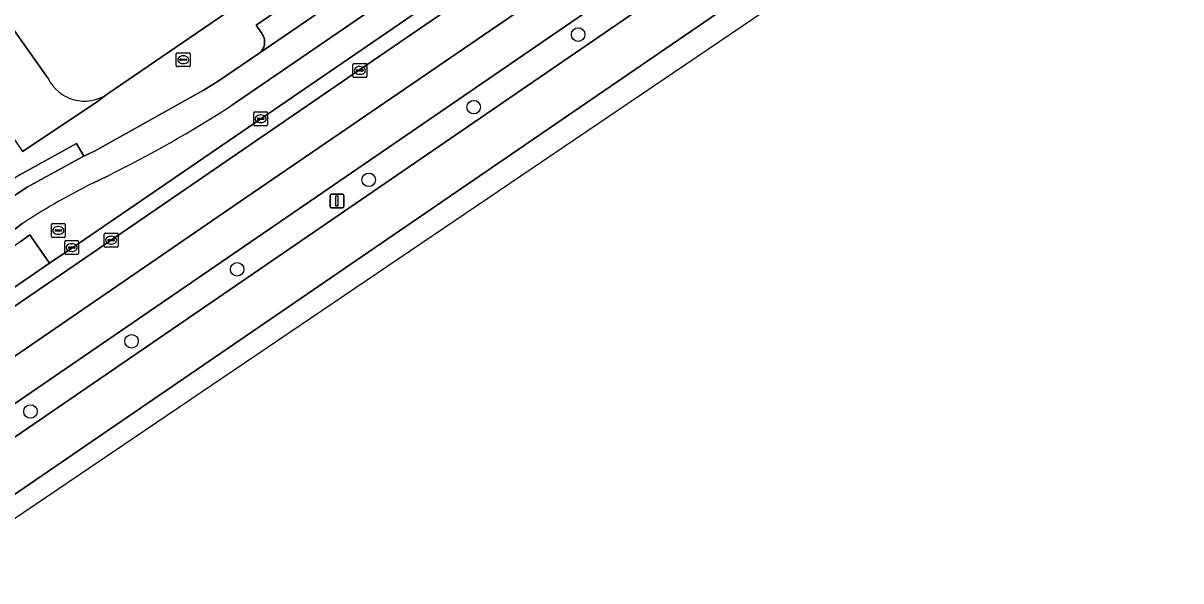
# Model space of a CAD drawing. Extents: x 157445 to 158888, y 383061 to 384688.
# Drawn here: x 158172.2 to 158255.7, y 383344 to 383384.2 of the extents above; entities that cross this region are included whole.
import ezdxf

# ---------------------------------------------------------------- set-up
doc = ezdxf.new("R2010")
doc.units = 0
for name, color, linetype in [('IMGEO_Berm_groen', 7, 'Continuous'), ('IMGEO_Boom', 7, 'Continuous'), ('IMGEO_Brandkraan', 7, 'Continuous'), ('IMGEO_Erf', 7, 'Continuous'), ('IMGEO_Fietspad_gesloten', 7, 'Continuous'), ('IMGEO_Groenvoorziening', 7, 'Continuous'), ('IMGEO_Haag', 7, 'Continuous'), ('IMGEO_Kolk', 7, 'Continuous'), ('IMGEO_Lichtmast', 7, 'Continuous'), ('IMGEO_OVBaan_gesloten', 7, 'Continuous'), ('IMGEO_Parkeervlak_open', 7, 'Continuous'), ('IMGEO_Rijbaan_lokaal_open', 7, 'Continuous'), ('IMGEO_Rijbaan_regionaal_gesloten', 7, 'Continuous'), ('IMGEO_Rioolput', 7, 'Continuous'), ('IMGEO_Voetpad_open', 7, 'Continuous')]:
    doc.layers.add(name, color=color, linetype=linetype)

msp = doc.modelspace()

# ---------------------------------------------------------------- linework, layer by layer
at = {"layer": 'IMGEO_Berm_groen'}
msp.add_lwpolyline([(158221.925, 383388.892), (158288.761, 383434.651), (158292.434, 383437.186), (158297.742, 383440.818), (158298.869, 383441.589), (158297.72, 383443.271), (158292.199, 383439.39), (158253.351, 383412.794), (158220.288, 383390.177), (158147.587, 383340.38), (158131.044, 383329.063), (158130.63, 383328.78), (158121.696, 383323.264), (158114.538, 383319.21), (158116.355, 383316.875), (158118.236, 383318.161), (158122.571, 383321.116), (158122.69, 383320.962), (158147.648, 383338.001)], close=True, dxfattribs=at)
at = {"layer": 'IMGEO_Boom'}
for centre in [(158212.27, 383383.425), (158204.738, 383378.192), (158197.163, 383372.957), (158187.673, 383366.503), (158180.057, 383361.317), (158172.765, 383356.255)]:
    msp.add_circle(centre, 0.489, dxfattribs=at)
at = {"layer": 'IMGEO_Brandkraan'}
for p, q in [((158183.286, 383381.187), (158183.286, 383382.039)), ((158183.361, 383382.113), (158184.213, 383382.113)), ((158183.545, 383381.607), (158183.545, 383381.619)), ((158183.983, 383381.57), (158183.585, 383381.57)), ((158183.588, 383381.656), (158183.986, 383381.656)), ((158183.774, 383381.893), (158183.799, 383381.893)), ((158184.029, 383381.619), (158184.029, 383381.607)), ((158184.287, 383382.039), (158184.287, 383381.187)), ((158184.213, 383381.113), (158183.361, 383381.113)), ((158183.797, 383381.333), (158183.772, 383381.333))]:
    msp.add_line(p, q, dxfattribs=at)
for points in [[(158183.286, 383381.187), (158183.286, 383382.039)], [(158183.361, 383382.113), (158184.213, 383382.113)], [(158184.287, 383382.039), (158184.287, 383381.187)], [(158184.213, 383381.113), (158183.361, 383381.113)]]:
    msp.add_lwpolyline(points, dxfattribs=at)
for centre, radius, start, end in [((158183.363, 383382.037), 0.0765, 91.55205, 178.44795), ((158183.363, 383382.037), 0.0765, 91.55205, 178.44795), ((158183.585, 383381.616), 0.0403, 85.87752, 175.75265), ((158183.582, 383381.606), 0.0366, 178.93798, 274.71019), ((158183.986, 383381.613), 0.043, 264.86636, 352.45326), ((158183.99, 383381.618), 0.0386, 1.73085, 96.63898), ((158184.211, 383382.037), 0.0765, 1.55205, 88.44795), ((158184.211, 383382.037), 0.0765, 1.55205, 88.44795), ((158183.363, 383381.189), 0.0765, 181.55205, 268.44795), ((158183.363, 383381.189), 0.0765, 181.55205, 268.44795), ((158184.211, 383381.189), 0.0765, 271.55205, 358.44795), ((158184.211, 383381.189), 0.0765, 271.55205, 358.44795)]:
    msp.add_arc(centre, radius, start, end, dxfattribs=at)
for centre, major_axis, ratio, start_param, end_param in [((158183.773, 383381.613), (-0.387, 0.002), 0.722429, 4.712389, 7.853982), ((158183.798, 383381.613), (-0.39, 0.002), 0.717154, 1.570796, 4.712389)]:
    msp.add_ellipse(centre, major_axis=major_axis, ratio=ratio, start_param=start_param, end_param=end_param, dxfattribs=at)
at = {"layer": 'IMGEO_Erf'}
for points in [[(158218.765, 383410.247), (158203.333, 383432.817), (158158.917, 383402.255), (158170.631, 383385.084), (158174.039, 383380.269)], [(158178.3, 383379.129), (158213.992, 383403.511), (158218.074, 383406.338)]]:
    msp.add_lwpolyline(points, dxfattribs=at)
msp.add_arc((158176.665, 383381.551), 2.922, 206.02153, 304.02192, dxfattribs=at)
at = {"layer": 'IMGEO_Fietspad_gesloten'}
for points in [[(158187.266, 383378.304), (158283.613, 383444.253), (158285.485, 383445.421)], [(158264.364, 383433.502), (158243.266, 383419.033), (158240.107, 383416.893), (158231.018, 383410.676), (158222.662, 383405.033), (158216.122, 383400.492), (158211.209, 383397.104), (158189.236, 383382.055), (158186.221, 383380.023), (158186.115, 383379.952), (158185.306, 383379.446), (158177.375, 383375.018), (158176.619, 383374.65), (158176.474, 383374.585), (158172.535, 383372.428), (158169.599, 383370.501), (158169.322, 383370.3), (158168.758, 383369.891), (158163.249, 383365.637), (158161.075, 383363.872), (158159.242, 383362.325), (158158.671, 383361.835)], [(158177.32, 383372.747), (158178.28, 383373.205)], [(158168.113, 383366.855), (158171.5, 383369.284), (158172.167, 383369.806), (158172.384, 383369.934)]]:
    msp.add_lwpolyline(points, dxfattribs=at)
for centre, radius, start, end in [((158135.677, 383458.752), 95.568, 296.47358, 302.67089), ((158199.745, 383327.661), 50.355, 116.44466, 122.91251)]:
    msp.add_arc(centre, radius, start, end, dxfattribs=at)
at = {"layer": 'IMGEO_Groenvoorziening'}
for points in [[(158267.42, 383430.778), (158253.835, 383421.451), (158233.587, 383407.607), (158220.735, 383398.828), (158218.073, 383397), (158207.964, 383390.082), (158175.757, 383368.034), (158174.147, 383366.948), (158170.828, 383364.667), (158169.555, 383363.8), (158154.269, 383353.34), (158144.169, 383346.438), (158136.533, 383341.212)], [(158097.631, 383314.81), (158104.807, 383319.769), (158115.926, 383327.372), (158122.206, 383331.037), (158124.828, 383332.496), (158130.229, 383335.664), (158132.829, 383337.348), (158135.426, 383339.03), (158135.445, 383339.043), (158145.556, 383345.975), (158161.638, 383357.025), (158178.512, 383368.554), (158196.488, 383380.88), (158218.524, 383395.939), (158231.113, 383404.563), (158248.84, 383416.701)]]:
    msp.add_lwpolyline(points, dxfattribs=at)
at = {"layer": 'IMGEO_Haag'}
for points in [[(158097.631, 383314.81), (158104.807, 383319.769), (158115.926, 383327.372), (158122.206, 383331.037), (158124.828, 383332.496), (158130.229, 383335.664), (158132.829, 383337.348), (158135.426, 383339.03), (158135.445, 383339.043), (158145.556, 383345.975), (158161.638, 383357.025), (158178.512, 383368.554), (158196.488, 383380.88), (158218.524, 383395.939), (158231.113, 383404.563), (158248.84, 383416.701), (158278.53, 383437.014)], [(158267.42, 383430.778), (158253.835, 383421.451), (158233.587, 383407.607), (158220.735, 383398.828), (158218.073, 383397), (158207.964, 383390.082), (158175.757, 383368.034), (158174.147, 383366.948), (158170.828, 383364.667), (158169.555, 383363.8), (158154.269, 383353.34), (158144.169, 383346.438), (158136.533, 383341.212)]]:
    msp.add_lwpolyline(points, dxfattribs=at)
at = {"layer": 'IMGEO_Kolk'}
for p, q in [((158196.025, 383380.416), (158196.025, 383381.268)), ((158196.1, 383381.342), (158196.952, 383381.342)), ((158196.284, 383380.836), (158196.284, 383380.848)), ((158196.722, 383380.799), (158196.324, 383380.799)), ((158196.327, 383380.885), (158196.725, 383380.885)), ((158196.513, 383381.122), (158196.538, 383381.122)), ((158196.768, 383380.848), (158196.768, 383380.836)), ((158197.026, 383381.268), (158197.026, 383380.416)), ((158196.952, 383380.342), (158196.1, 383380.342)), ((158196.536, 383380.562), (158196.511, 383380.562)), ((158188.871, 383376.93), (158188.871, 383377.782)), ((158188.946, 383377.856), (158189.798, 383377.856)), ((158189.13, 383377.35), (158189.13, 383377.362)), ((158189.173, 383377.399), (158189.571, 383377.399)), ((158189.359, 383377.636), (158189.384, 383377.636)), ((158189.614, 383377.362), (158189.614, 383377.35)), ((158189.872, 383377.782), (158189.872, 383376.93)), ((158189.798, 383376.856), (158188.946, 383376.856)), ((158189.568, 383377.313), (158189.17, 383377.313)), ((158189.382, 383377.076), (158189.357, 383377.076)), ((158178.083, 383368.178), (158178.083, 383369.03)), ((158178.158, 383369.104), (158179.01, 383369.104)), ((158179.084, 383369.03), (158179.084, 383368.178)), ((158175.239, 383367.645), (158175.239, 383368.497)), ((158175.314, 383368.571), (158176.166, 383368.571)), ((158175.727, 383368.351), (158175.752, 383368.351)), ((158176.24, 383368.497), (158176.24, 383367.645)), ((158178.342, 383368.598), (158178.342, 383368.61)), ((158178.78, 383368.561), (158178.382, 383368.561)), ((158178.385, 383368.647), (158178.783, 383368.647)), ((158178.594, 383368.324), (158178.569, 383368.324)), ((158178.571, 383368.884), (158178.596, 383368.884)), ((158178.826, 383368.61), (158178.826, 383368.598)), ((158176.166, 383367.571), (158175.314, 383367.571)), ((158175.498, 383368.065), (158175.498, 383368.077)), ((158175.936, 383368.028), (158175.538, 383368.028)), ((158175.541, 383368.114), (158175.939, 383368.114)), ((158175.75, 383367.791), (158175.725, 383367.791)), ((158175.982, 383368.077), (158175.982, 383368.065)), ((158179.01, 383368.104), (158178.158, 383368.104))]:
    msp.add_line(p, q, dxfattribs=at)
for points in [[(158196.025, 383380.416), (158196.025, 383381.268)], [(158196.1, 383381.342), (158196.952, 383381.342)], [(158197.026, 383381.268), (158197.026, 383380.416)], [(158196.952, 383380.342), (158196.1, 383380.342)], [(158188.871, 383376.93), (158188.871, 383377.782)], [(158188.946, 383377.856), (158189.798, 383377.856)], [(158189.872, 383377.782), (158189.872, 383376.93)], [(158189.798, 383376.856), (158188.946, 383376.856)], [(158178.083, 383368.178), (158178.083, 383369.03)], [(158178.158, 383369.104), (158179.01, 383369.104)], [(158179.084, 383369.03), (158179.084, 383368.178)], [(158175.239, 383367.645), (158175.239, 383368.497)], [(158175.314, 383368.571), (158176.166, 383368.571)], [(158176.24, 383368.497), (158176.24, 383367.645)], [(158176.166, 383367.571), (158175.314, 383367.571)], [(158179.01, 383368.104), (158178.158, 383368.104)]]:
    msp.add_lwpolyline(points, dxfattribs=at)
for centre, radius, start, end in [((158196.102, 383381.266), 0.0765, 91.55205, 178.44795), ((158196.102, 383381.266), 0.0765, 91.55205, 178.44795), ((158196.324, 383380.845), 0.0403, 85.87752, 175.75265), ((158196.321, 383380.835), 0.0366, 178.93798, 274.71019), ((158196.725, 383380.842), 0.043, 264.86636, 352.45326), ((158196.729, 383380.847), 0.0386, 1.73085, 96.63898), ((158196.95, 383381.266), 0.0765, 1.55205, 88.44795), ((158196.95, 383381.266), 0.0765, 1.55205, 88.44795), ((158196.102, 383380.418), 0.0765, 181.55205, 268.44795), ((158196.102, 383380.418), 0.0765, 181.55205, 268.44795), ((158196.95, 383380.418), 0.0765, 271.55205, 358.44795), ((158196.95, 383380.418), 0.0765, 271.55205, 358.44795), ((158188.948, 383377.78), 0.0765, 91.55205, 178.44795), ((158188.948, 383377.78), 0.0765, 91.55205, 178.44795), ((158189.17, 383377.359), 0.0403, 85.87752, 175.75265), ((158189.167, 383377.349), 0.0366, 178.93798, 274.71019), ((158189.571, 383377.356), 0.043, 264.86636, 352.45326), ((158189.575, 383377.361), 0.0386, 1.73085, 96.63898), ((158189.796, 383377.78), 0.0765, 1.55205, 88.44795), ((158189.796, 383377.78), 0.0765, 1.55205, 88.44795), ((158188.948, 383376.932), 0.0765, 181.55205, 268.44795), ((158188.948, 383376.932), 0.0765, 181.55205, 268.44795), ((158189.796, 383376.932), 0.0765, 271.55205, 358.44795), ((158189.796, 383376.932), 0.0765, 271.55205, 358.44795), ((158178.16, 383369.028), 0.0765, 91.55205, 178.44795), ((158178.16, 383369.028), 0.0765, 91.55205, 178.44795), ((158179.008, 383369.028), 0.0765, 1.55205, 88.44795), ((158179.008, 383369.028), 0.0765, 1.55205, 88.44795), ((158175.316, 383368.495), 0.0765, 91.55205, 178.44795), ((158175.316, 383368.495), 0.0765, 91.55205, 178.44795), ((158176.164, 383368.495), 0.0765, 1.55205, 88.44795), ((158176.164, 383368.495), 0.0765, 1.55205, 88.44795), ((158178.16, 383368.18), 0.0765, 181.55205, 268.44795), ((158178.16, 383368.18), 0.0765, 181.55205, 268.44795), ((158178.382, 383368.607), 0.0403, 85.87752, 175.75265), ((158178.379, 383368.597), 0.0366, 178.93798, 274.71019), ((158178.783, 383368.604), 0.043, 264.86636, 352.45326), ((158178.787, 383368.609), 0.0386, 1.73085, 96.63898), ((158179.008, 383368.18), 0.0765, 271.55205, 358.44795), ((158179.008, 383368.18), 0.0765, 271.55205, 358.44795), ((158175.316, 383367.647), 0.0765, 181.55205, 268.44795), ((158175.316, 383367.647), 0.0765, 181.55205, 268.44795), ((158175.538, 383368.074), 0.0403, 85.87752, 175.75265), ((158175.535, 383368.064), 0.0366, 178.93798, 274.71019), ((158175.939, 383368.071), 0.043, 264.86636, 352.45326), ((158175.943, 383368.076), 0.0386, 1.73085, 96.63898), ((158176.164, 383367.647), 0.0765, 271.55205, 358.44795), ((158176.164, 383367.647), 0.0765, 271.55205, 358.44795)]:
    msp.add_arc(centre, radius, start, end, dxfattribs=at)
for centre, major_axis, ratio, start_param, end_param in [((158196.512, 383380.842), (-0.387, 0.002), 0.722429, 4.712389, 7.853982), ((158196.537, 383380.842), (-0.39, 0.002), 0.717154, 1.570796, 4.712389), ((158189.358, 383377.356), (-0.387, 0.002), 0.722429, 4.712389, 7.853982), ((158189.383, 383377.356), (-0.39, 0.002), 0.717154, 1.570796, 4.712389), ((158175.726, 383368.071), (-0.387, 0.002), 0.722429, 4.712389, 7.853982), ((158175.751, 383368.071), (-0.39, 0.002), 0.717154, 1.570796, 4.712389), ((158178.57, 383368.604), (-0.387, 0.002), 0.722429, 4.712389, 7.853982), ((158178.595, 383368.604), (-0.39, 0.002), 0.717154, 1.570796, 4.712389)]:
    msp.add_ellipse(centre, major_axis=major_axis, ratio=ratio, start_param=start_param, end_param=end_param, dxfattribs=at)
at = {"layer": 'IMGEO_Lichtmast'}
for p, q in [((158194.373, 383371.026), (158194.373, 383371.826)), ((158194.373, 383371.826), (158194.373, 383371.026)), ((158194.473, 383371.926), (158195.263, 383371.926)), ((158195.263, 383371.926), (158194.473, 383371.926)), ((158195.363, 383371.826), (158195.363, 383371.026)), ((158195.363, 383371.026), (158195.363, 383371.826)), ((158195.263, 383370.926), (158194.473, 383370.926)), ((158194.473, 383370.926), (158195.263, 383370.926))]:
    msp.add_line(p, q, dxfattribs=at)
msp.add_lwpolyline([(158194.793, 383371.801), (158194.943, 383371.801), (158194.943, 383371.051), (158194.793, 383371.051), (158194.793, 383371.801)], dxfattribs=at)
for centre, start, end in [((158194.473, 383371.826), 90, 180), ((158194.473, 383371.826), 90, 180), ((158195.263, 383371.826), 0, 90), ((158195.263, 383371.826), 360, 90), ((158194.473, 383371.026), 180, 270), ((158194.473, 383371.026), 180, 270), ((158195.263, 383371.026), 270, 0), ((158195.263, 383371.026), 270, 0)]:
    msp.add_arc(centre, 0.1, start, end, dxfattribs=at)
at = {"layer": 'IMGEO_OVBaan_gesloten'}
msp.add_lwpolyline([(158105.383, 383303.781), (158135.353, 383324.049), (158142.057, 383328.583), (158290.829, 383429.195), (158320.176, 383449.816), (158338.196, 383462.478), (158337.159, 383463.965), (158306.253, 383442.35), (158269.724, 383417.452), (158230.256, 383390.412), (158196.708, 383367.445), (158164.294, 383345.275), (158134.65, 383324.869), (158121.592, 383315.968), (158104.891, 383304.477)], close=True, dxfattribs=at)
msp.add_lwpolyline([(158288.761, 383434.651), (158221.925, 383388.892), (158147.648, 383338.001), (158122.69, 383320.962), (158122.571, 383321.116), (158118.236, 383318.161), (158116.355, 383316.875), (158107.899, 383311.095), (158102.711, 383307.543), (158104.822, 383304.574), (158104.891, 383304.477), (158121.592, 383315.968), (158134.65, 383324.869), (158164.294, 383345.275), (158196.708, 383367.445), (158230.256, 383390.412), (158269.724, 383417.452)], dxfattribs=at)
at = {"layer": 'IMGEO_Parkeervlak_open'}
msp.add_lwpolyline([(158198.781, 383390.787), (158189.038, 383384.113), (158189.468, 383383.47), (158189.507, 383383.41), (158189.551, 383383.329), (158189.587, 383383.244), (158189.615, 383383.157), (158189.636, 383383.067), (158189.648, 383382.976), (158189.653, 383382.884), (158189.649, 383382.792), (158189.637, 383382.701), (158189.617, 383382.611), (158189.589, 383382.524), (158189.553, 383382.439), (158189.51, 383382.358), (158189.459, 383382.281), (158189.402, 383382.209), (158189.339, 383382.142), (158189.236, 383382.055), (158211.209, 383397.104)], dxfattribs=at)
at = {"layer": 'IMGEO_Rijbaan_lokaal_open'}
for points in [[(158283.613, 383444.253), (158187.266, 383378.304)], [(158172.024, 383368.486), (158172.731, 383369), (158174.147, 383366.948), (158175.757, 383368.034), (158207.964, 383390.082), (158218.073, 383397), (158220.735, 383398.828), (158233.587, 383407.607)], [(158178.28, 383373.205), (158177.32, 383372.747)], [(158172.384, 383369.934), (158172.167, 383369.806), (158171.5, 383369.284)]]:
    msp.add_lwpolyline(points, dxfattribs=at)
msp.add_lwpolyline([(158174.147, 383366.948), (158172.731, 383369), (158172.024, 383368.486), (158169.482, 383366.639), (158170.828, 383364.667)], close=True, dxfattribs=at)
for centre, radius, start, end in [((158135.677, 383458.752), 95.568, 296.47358, 302.67089), ((158199.745, 383327.661), 50.355, 116.44466, 122.91251)]:
    msp.add_arc(centre, radius, start, end, dxfattribs=at)
at = {"layer": 'IMGEO_Rijbaan_regionaal_gesloten'}
for points in [[(158147.587, 383340.38), (158220.288, 383390.177), (158253.351, 383412.794), (158292.199, 383439.39)], [(158278.53, 383437.014), (158248.84, 383416.701), (158231.113, 383404.563), (158218.524, 383395.939), (158196.488, 383380.88), (158178.512, 383368.554), (158161.638, 383357.025), (158145.556, 383345.975), (158135.445, 383339.043)], [(158138.48, 383337.556), (158158.157, 383351.03), (158164.879, 383355.633), (158168.626, 383358.198), (158174.157, 383361.985), (158187.898, 383371.394), (158211.135, 383387.305), (158217.716, 383391.811), (158240.844, 383407.647), (158257.282, 383418.872)], [(158257.282, 383418.872), (158240.844, 383407.647), (158217.716, 383391.811), (158211.135, 383387.305), (158187.898, 383371.394), (158174.157, 383361.985), (158168.626, 383358.198), (158164.879, 383355.633), (158158.157, 383351.03), (158138.48, 383337.556)]]:
    msp.add_lwpolyline(points, dxfattribs=at)
at = {"layer": 'IMGEO_Rioolput'}
for p, q in [((158174.277, 383368.881), (158174.277, 383369.733)), ((158174.352, 383369.807), (158175.204, 383369.807)), ((158174.536, 383369.301), (158174.536, 383369.313)), ((158174.974, 383369.264), (158174.576, 383369.264)), ((158174.579, 383369.35), (158174.977, 383369.35)), ((158174.788, 383369.027), (158174.763, 383369.027)), ((158174.765, 383369.587), (158174.79, 383369.587)), ((158175.02, 383369.313), (158175.02, 383369.301)), ((158175.278, 383369.733), (158175.278, 383368.881)), ((158175.204, 383368.807), (158174.352, 383368.807))]:
    msp.add_line(p, q, dxfattribs=at)
for points in [[(158174.277, 383368.881), (158174.277, 383369.733)], [(158174.352, 383369.807), (158175.204, 383369.807)], [(158175.278, 383369.733), (158175.278, 383368.881)], [(158175.204, 383368.807), (158174.352, 383368.807)]]:
    msp.add_lwpolyline(points, dxfattribs=at)
for centre, radius, start, end in [((158174.354, 383369.731), 0.0765, 91.55205, 178.44795), ((158174.354, 383369.731), 0.0765, 91.55205, 178.44795), ((158174.576, 383369.31), 0.0403, 85.87752, 175.75265), ((158174.573, 383369.3), 0.0366, 178.93798, 274.71019), ((158174.977, 383369.307), 0.043, 264.86636, 352.45326), ((158174.981, 383369.312), 0.0386, 1.73085, 96.63898), ((158175.202, 383369.731), 0.0765, 1.55205, 88.44795), ((158175.202, 383369.731), 0.0765, 1.55205, 88.44795), ((158174.354, 383368.883), 0.0765, 181.55205, 268.44795), ((158174.354, 383368.883), 0.0765, 181.55205, 268.44795), ((158175.202, 383368.883), 0.0765, 271.55205, 358.44795), ((158175.202, 383368.883), 0.0765, 271.55205, 358.44795)]:
    msp.add_arc(centre, radius, start, end, dxfattribs=at)
for centre, major_axis, ratio, start_param, end_param in [((158174.764, 383369.307), (-0.387, 0.002), 0.722429, 4.712389, 7.853982), ((158174.789, 383369.307), (-0.39, 0.002), 0.717154, 1.570796, 4.712389)]:
    msp.add_ellipse(centre, major_axis=major_axis, ratio=ratio, start_param=start_param, end_param=end_param, dxfattribs=at)
at = {"layer": 'IMGEO_Voetpad_open'}
for points in [[(158136.393, 383432.718), (158135.037, 383434.712), (158134.378, 383435.682), (158133.23, 383437.953), (158131.969, 383437.132), (158133.361, 383435.077), (158133.851, 383434.353), (158132.627, 383433.528), (158136.245, 383428.269), (158137.403, 383429.123), (158154.82, 383403.529), (158153.46, 383402.634), (158158.734, 383394.78), (158159.94, 383395.596), (158162.427, 383391.942), (158161.226, 383391.137), (158163.68, 383387.461), (158170.893, 383376.918), (158172.202, 383374.989), (158177.512, 383378.536), (158178.3, 383379.129)], [(158174.039, 383380.269), (158170.631, 383385.084), (158158.917, 383402.255), (158158.091, 383403.465), (158156.85, 383402.629), (158136.393, 383432.718)], [(158213.992, 383403.511), (158178.3, 383379.129), (158177.512, 383378.536), (158172.202, 383374.989)], [(158171.997, 383373.319), (158176.092, 383375.564), (158176.619, 383374.65), (158177.375, 383375.018), (158185.306, 383379.446), (158186.115, 383379.952), (158186.221, 383380.023), (158189.236, 383382.055), (158189.339, 383382.142), (158189.402, 383382.209), (158189.459, 383382.281), (158189.51, 383382.358), (158189.553, 383382.439), (158189.589, 383382.524), (158189.617, 383382.611), (158189.637, 383382.701), (158189.649, 383382.792), (158189.653, 383382.884), (158189.648, 383382.976), (158189.636, 383383.067), (158189.615, 383383.157), (158189.587, 383383.244), (158189.551, 383383.329), (158189.507, 383383.41), (158189.468, 383383.47), (158189.038, 383384.113), (158198.781, 383390.787)]]:
    msp.add_lwpolyline(points, dxfattribs=at)
msp.add_lwpolyline([(158169.322, 383370.3), (158169.599, 383370.501), (158172.535, 383372.428), (158176.474, 383374.585), (158176.619, 383374.65), (158176.092, 383375.564), (158171.997, 383373.319), (158168.748, 383371.167)], close=True, dxfattribs=at)
msp.add_arc((158176.665, 383381.551), 2.922, 206.02153, 304.02192, dxfattribs=at)

doc.saveas('drawing.dxf')
